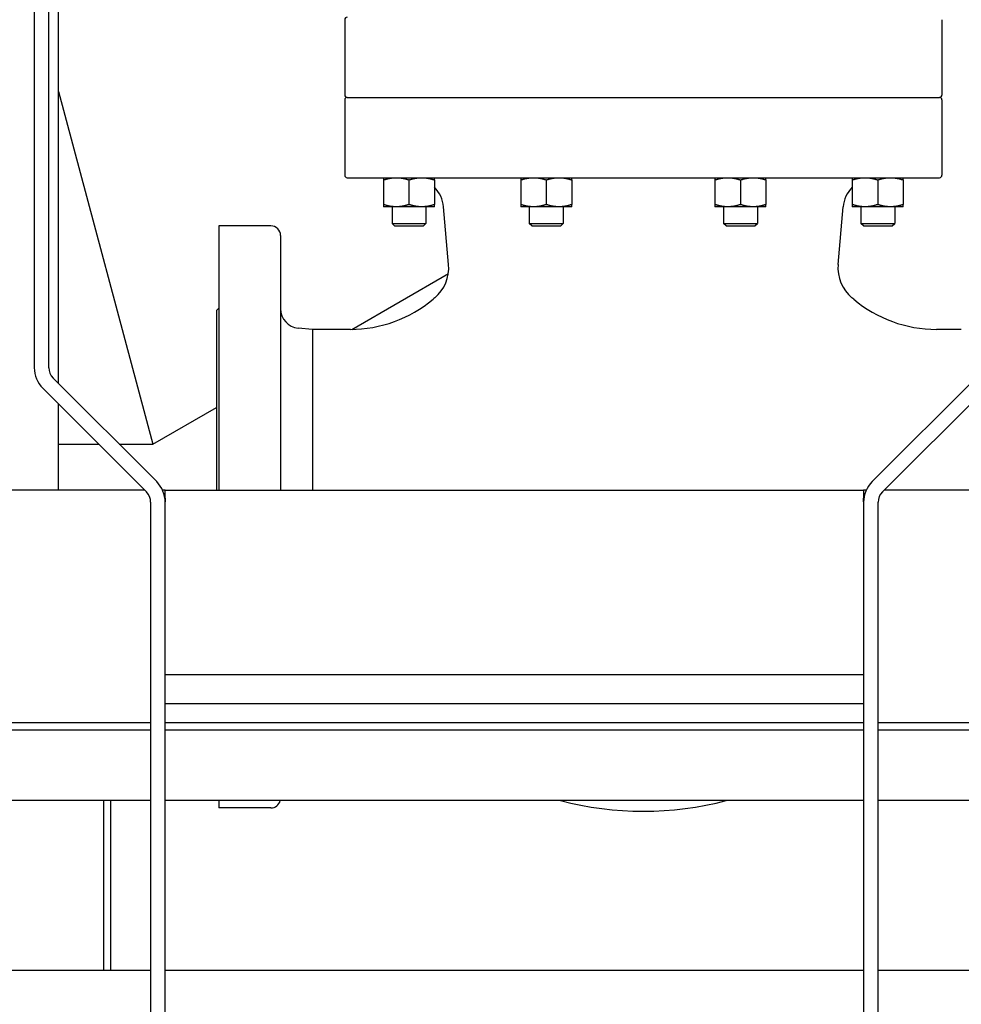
# Model space of a CAD drawing. Header units: inches. Extents: x 24 to 1128, y -74 to 748.
# Tile 446 of 557: x 895 to 919, y 308 to 333. Entities that reach past the tile are written whole.
import ezdxf

# ---------------------------------------------------------------- set-up
doc = ezdxf.new("R2010")
doc.units = ezdxf.units.IN
doc.header["$LTSCALE"] = 32
doc.header["$MEASUREMENT"] = 0
doc.layers.add('Visible (ANSI)', color=7, linetype='Continuous', lineweight=30)

msp = doc.modelspace()

# ---------------------------------------------------------------- linework, layer by layer
at = {"layer": 'Visible (ANSI)'}
for p, q in [((895.05345, 358.43016), (895.05345, 324.33549)), ((895.42845, 324.33549), (895.42845, 358.43016)), ((895.67845, 323.93016), (895.67845, 335.99715)), ((903.05604, 333.30516), (903.05604, 331.36366)), ((918.44804, 333.30516), (918.44804, 331.36366)), ((895.67845, 331.45473), (898.11332, 322.36766)), ((895.67845, 331.45473), (898.11332, 322.36766)), ((903.05604, 331.23766), (903.05604, 329.29616)), ((903.11904, 331.30066), (918.38504, 331.30066)), ((903.11904, 331.30066), (918.38504, 331.30066)), ((918.44804, 331.23766), (918.44804, 329.29616)), ((903.11904, 329.23316), (918.38504, 329.23316)), ((904.05553, 329.17457), (904.05553, 328.54176)), ((904.71153, 329.17457), (904.71153, 328.54176)), ((905.36753, 329.17457), (905.36753, 328.54176)), ((907.59398, 329.17457), (907.59398, 328.54176)), ((908.24998, 329.17457), (908.24998, 328.54176)), ((908.90598, 329.17457), (908.90598, 328.54176)), ((912.5981, 329.17457), (912.5981, 328.54176)), ((913.2541, 329.17457), (913.2541, 328.54176)), ((913.9101, 329.17457), (913.9101, 328.54176)), ((916.13655, 329.17457), (916.13655, 328.54176)), ((916.79255, 329.17457), (916.79255, 328.54176)), ((917.44855, 329.17457), (917.44855, 328.54176)), ((904.38353, 328.48316), (904.05553, 328.48316)), ((904.27403, 328.48316), (904.27403, 328.05481)), ((905.03953, 328.48316), (904.38353, 328.48316)), ((905.36753, 328.48316), (905.03953, 328.48316)), ((905.14903, 328.48316), (905.14903, 328.05481)), ((905.73281, 326.99553), (905.60309, 328.47824)), ((907.92198, 328.48316), (907.59398, 328.48316)), ((907.81248, 328.48316), (907.81248, 328.05481)), ((908.57798, 328.48316), (907.92198, 328.48316)), ((908.90598, 328.48316), (908.57798, 328.48316)), ((908.68748, 328.48316), (908.68748, 328.05481)), ((912.9261, 328.48316), (912.5981, 328.48316)), ((912.8166, 328.48316), (912.8166, 328.05481)), ((913.5821, 328.48316), (912.9261, 328.48316)), ((913.9101, 328.48316), (913.5821, 328.48316)), ((913.6916, 328.48316), (913.6916, 328.05481)), ((915.77127, 326.99553), (915.90099, 328.47824)), ((916.46455, 328.48316), (916.13655, 328.48316)), ((916.35505, 328.48316), (916.35505, 328.05481)), ((917.12055, 328.48316), (916.46455, 328.48316)), ((917.44855, 328.48316), (917.12055, 328.48316)), ((917.23005, 328.48316), (917.23005, 328.05481)), ((901.15204, 327.99266), (899.81104, 327.99266)), ((899.81104, 327.99266), (899.81104, 321.18016)), ((904.34018, 327.98866), (904.27403, 328.05481)), ((904.27403, 328.05481), (905.14903, 328.05481)), ((904.34018, 327.98866), (905.08288, 327.98866)), ((905.08288, 327.98866), (905.14903, 328.05481)), ((907.87863, 327.98866), (907.81248, 328.05481)), ((907.81248, 328.05481), (908.68748, 328.05481)), ((907.87863, 327.98866), (908.62133, 327.98866)), ((908.62133, 327.98866), (908.68748, 328.05481)), ((912.88275, 327.98866), (912.8166, 328.05481)), ((912.8166, 328.05481), (913.6916, 328.05481)), ((912.88275, 327.98866), (913.62545, 327.98866)), ((913.62545, 327.98866), (913.6916, 328.05481)), ((916.4212, 327.98866), (916.35505, 328.05481)), ((916.35505, 328.05481), (917.23005, 328.05481)), ((916.4212, 327.98866), (917.1639, 327.98866)), ((917.1639, 327.98866), (917.23005, 328.05481)), ((901.40204, 327.74266), (901.40204, 321.18016)), ((903.23499, 325.32466), (905.72596, 326.76283)), ((899.74804, 325.80766), (899.81104, 325.87066)), ((899.74804, 325.80766), (899.74804, 321.18016)), ((902.22904, 325.32448), (901.85846, 325.3569)), ((903.20055, 325.32448), (902.22904, 325.32448)), ((902.22904, 325.32448), (902.22904, 321.18016)), ((918.94604, 325.32448), (918.30352, 325.32448)), ((898.20878, 321.39983), (895.53828, 324.07033)), ((919.31861, 324.07033), (916.64812, 321.39983)), ((895.27312, 323.80516), (897.94361, 321.13467)), ((916.91328, 321.13467), (919.58378, 323.80516)), ((895.67845, 321.18016), (895.67845, 323.39983)), ((898.11332, 322.36766), (899.74804, 323.31147)), ((895.67845, 322.36766), (896.71062, 322.36766)), ((897.24095, 322.36766), (898.11332, 322.36766)), ((897.89812, 321.18016), (888.92845, 321.18016)), ((898.42845, 321.18016), (898.36108, 321.18016)), ((898.42845, 320.97312), (898.42845, 321.18016)), ((898.42845, 321.18016), (916.42845, 321.18016)), ((916.42845, 321.18016), (916.42845, 320.97312)), ((916.49581, 321.18016), (916.42845, 321.18016)), ((925.92845, 321.18016), (916.95878, 321.18016)), ((898.05345, 320.8695), (898.05345, 284.68016)), ((898.42845, 320.97312), (898.42845, 320.87725)), ((898.42845, 320.8695), (898.42845, 320.87725)), ((898.42845, 284.68016), (898.42845, 320.8695)), ((916.42845, 320.87725), (916.42845, 320.97312)), ((916.42845, 320.87725), (916.42845, 320.8695)), ((916.42845, 320.8695), (916.42845, 284.68016)), ((916.80345, 284.68016), (916.80345, 320.8695)), ((898.42845, 316.43016), (916.42845, 316.43016)), ((898.42845, 315.68016), (916.42845, 315.68016)), ((898.05345, 315.18016), (890.46845, 315.18016)), ((916.42845, 315.18016), (898.42845, 315.18016)), ((924.38845, 315.18016), (916.80345, 315.18016)), ((898.05345, 314.99216), (890.55345, 314.99216)), ((916.42845, 314.99216), (898.42845, 314.99216)), ((924.30345, 314.99216), (916.80345, 314.99216)), ((898.05345, 313.18016), (890.55345, 313.18016)), ((896.84174, 313.18016), (896.84174, 308.80516)), ((897.02104, 313.18016), (897.02104, 308.80516)), ((916.42845, 313.18016), (898.42845, 313.18016)), ((899.81104, 313.18016), (899.81104, 312.99266)), ((924.30345, 313.18016), (916.80345, 313.18016)), ((901.15204, 312.99266), (899.81104, 312.99266)), ((898.05345, 308.80516), (847.20854, 308.80516)), ((916.42845, 308.80516), (898.42845, 308.80516)), ((973.20854, 308.80516), (916.80345, 308.80516))]:
    msp.add_line(p, q, dxfattribs=at)
for centre, radius, start, end in [((903.11904, 333.30516), 0.063, 90, 180), ((903.11904, 331.36366), 0.063, 180, 270), ((903.11904, 331.23766), 0.063, 90, 180), ((918.38504, 331.36366), 0.063, 270, 0), ((918.38504, 331.23766), 0.063, 0, 90), ((903.11904, 329.29616), 0.063, 180, 270), ((918.38504, 329.29616), 0.063, 270, 0), ((904.77923, 328.40616), 0.827, 5, 44.654126), ((916.72484, 328.40616), 0.827, 135.345874, 175), ((901.15204, 327.74266), 0.25, 0, 90), ((904.73661, 326.90837), 1, 309.711297, 5), ((916.76747, 326.90837), 1, 175, 230.288703), ((903.20055, 328.63248), 3.308, 270, 310.102697), ((910.75204, 319.66566), 8.415, 129.711297, 130.102697), ((910.75204, 319.66566), 8.415, 49.897304, 50.288703), ((918.30352, 328.63248), 3.308, 229.897303, 270), ((901.90204, 325.855), 0.5, 180, 265), ((895.80345, 324.33549), 0.75, 180, 225), ((895.80345, 324.33549), 0.375, 180, 225), ((897.67845, 320.8695), 0.75, 0, 45), ((917.17845, 320.8695), 0.75, 135, 180), ((897.67845, 320.8695), 0.375, 0, 45), ((917.17845, 320.8695), 0.375, 135, 180), ((901.15204, 313.24266), 0.25, 270, 345.522488), ((910.75204, 321.31966), 8.415, 255.29844, 284.70156)]:
    msp.add_arc(centre, radius, start, end, dxfattribs=at)
for points, weights in [([(904.05553, 329.23316), (904.05553, 329.23316), (904.05553, 329.17457)], [1, 1.04314139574, 1.01001874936]), ([(904.05553, 329.17457), (904.2313, 329.23316), (904.38353, 329.23316)], [1.01001874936, 1.04314139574, 1]), ([(904.38353, 329.23316), (904.53575, 329.23316), (904.71153, 329.17457)], [1, 1.04314139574, 1.01001874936]), ([(904.71153, 329.17457), (904.8873, 329.23316), (905.03953, 329.23316)], [1.01001874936, 1.04314139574, 1]), ([(905.03953, 329.23316), (905.19175, 329.23316), (905.36753, 329.17457)], [1, 1.04314139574, 1.01001874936]), ([(905.36753, 329.17457), (905.36753, 329.22885), (905.36753, 329.23283)], [1.01001874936, 1.04063161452, 1.00609998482]), ([(907.59398, 329.23316), (907.59398, 329.23316), (907.59398, 329.17457)], [1, 1.04314139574, 1.01001874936]), ([(907.59398, 329.17457), (907.76975, 329.23316), (907.92198, 329.23316)], [1.01001874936, 1.04314139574, 1]), ([(907.92198, 329.23316), (908.0742, 329.23316), (908.24998, 329.17457)], [1, 1.04314139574, 1.01001874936]), ([(908.24998, 329.17457), (908.42575, 329.23316), (908.57798, 329.23316)], [1.01001874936, 1.04314139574, 1]), ([(908.57798, 329.23316), (908.7302, 329.23316), (908.90598, 329.17457)], [1, 1.04314139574, 1.01001874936]), ([(908.90598, 329.17457), (908.90598, 329.23316), (908.90598, 329.23316)], [1.01001874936, 1.04314139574, 1]), ([(912.5981, 329.23316), (912.5981, 329.23316), (912.5981, 329.17457)], [1, 1.04314139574, 1.01001874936]), ([(912.5981, 329.17457), (912.77387, 329.23316), (912.9261, 329.23316)], [1.01001874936, 1.04314139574, 1]), ([(912.9261, 329.23316), (913.07832, 329.23316), (913.2541, 329.17457)], [1, 1.04314139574, 1.01001874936]), ([(913.2541, 329.17457), (913.42987, 329.23316), (913.5821, 329.23316)], [1.01001874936, 1.04314139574, 1]), ([(913.5821, 329.23316), (913.73432, 329.23316), (913.9101, 329.17457)], [1, 1.04314139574, 1.01001874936]), ([(913.9101, 329.17457), (913.9101, 329.23316), (913.9101, 329.23316)], [1.01001874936, 1.04314139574, 1]), ([(916.13655, 329.17457), (916.31232, 329.23316), (916.46455, 329.23316)], [1.01001874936, 1.04314139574, 1]), ([(916.13655, 329.23283), (916.13655, 329.22885), (916.13655, 329.17457)], [1.00609998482, 1.04063161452, 1.01001874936]), ([(916.46455, 329.23316), (916.61677, 329.23316), (916.79255, 329.17457)], [1, 1.04314139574, 1.01001874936]), ([(916.79255, 329.17457), (916.96832, 329.23316), (917.12055, 329.23316)], [1.01001874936, 1.04314139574, 1]), ([(917.12055, 329.23316), (917.27277, 329.23316), (917.44855, 329.17457)], [1, 1.04314139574, 1.01001874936]), ([(917.44855, 329.17457), (917.44855, 329.23316), (917.44855, 329.23316)], [1.01001874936, 1.04314139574, 1]), ([(904.05553, 328.54176), (904.05553, 328.48316), (904.05553, 328.48316)], [1.01001874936, 1.04314139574, 1]), ([(904.38353, 328.48316), (904.2313, 328.48316), (904.05553, 328.54176)], [1, 1.04314139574, 1.01001874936]), ([(904.71153, 328.54176), (904.53575, 328.48316), (904.38353, 328.48316)], [1.01001874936, 1.04314139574, 1]), ([(905.03953, 328.48316), (904.8873, 328.48316), (904.71153, 328.54176)], [1, 1.04314139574, 1.01001874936]), ([(905.36753, 328.54176), (905.19175, 328.48316), (905.03953, 328.48316)], [1.01001874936, 1.04314139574, 1]), ([(905.36753, 328.48316), (905.36753, 328.48316), (905.36753, 328.54176)], [1, 1.04314139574, 1.01001874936]), ([(907.59398, 328.54176), (907.59398, 328.48316), (907.59398, 328.48316)], [1.01001874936, 1.04314139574, 1]), ([(907.92198, 328.48316), (907.76975, 328.48316), (907.59398, 328.54176)], [1, 1.04314139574, 1.01001874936]), ([(908.24998, 328.54176), (908.0742, 328.48316), (907.92198, 328.48316)], [1.01001874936, 1.04314139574, 1]), ([(908.57798, 328.48316), (908.42575, 328.48316), (908.24998, 328.54176)], [1, 1.04314139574, 1.01001874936]), ([(908.90598, 328.54176), (908.7302, 328.48316), (908.57798, 328.48316)], [1.01001874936, 1.04314139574, 1]), ([(908.90598, 328.48316), (908.90598, 328.48316), (908.90598, 328.54176)], [1, 1.04314139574, 1.01001874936]), ([(912.5981, 328.54176), (912.5981, 328.48316), (912.5981, 328.48316)], [1.01001874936, 1.04314139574, 1]), ([(912.9261, 328.48316), (912.77387, 328.48316), (912.5981, 328.54176)], [1, 1.04314139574, 1.01001874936]), ([(913.2541, 328.54176), (913.07832, 328.48316), (912.9261, 328.48316)], [1.01001874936, 1.04314139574, 1]), ([(913.5821, 328.48316), (913.42987, 328.48316), (913.2541, 328.54176)], [1, 1.04314139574, 1.01001874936]), ([(913.9101, 328.54176), (913.73432, 328.48316), (913.5821, 328.48316)], [1.01001874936, 1.04314139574, 1]), ([(913.9101, 328.48316), (913.9101, 328.48316), (913.9101, 328.54176)], [1, 1.04314139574, 1.01001874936]), ([(916.13655, 328.54176), (916.13655, 328.48316), (916.13655, 328.48316)], [1.01001874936, 1.04314139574, 1]), ([(916.46455, 328.48316), (916.31232, 328.48316), (916.13655, 328.54176)], [1, 1.04314139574, 1.01001874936]), ([(916.79255, 328.54176), (916.61677, 328.48316), (916.46455, 328.48316)], [1.01001874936, 1.04314139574, 1]), ([(917.12055, 328.48316), (916.96832, 328.48316), (916.79255, 328.54176)], [1, 1.04314139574, 1.01001874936]), ([(917.44855, 328.54176), (917.27277, 328.48316), (917.12055, 328.48316)], [1.01001874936, 1.04314139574, 1]), ([(917.44855, 328.48316), (917.44855, 328.48316), (917.44855, 328.54176)], [1, 1.04314139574, 1.01001874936])]:
    msp.add_rational_spline(points, weights, degree=2, dxfattribs=at)

doc.saveas('drawing.dxf')
